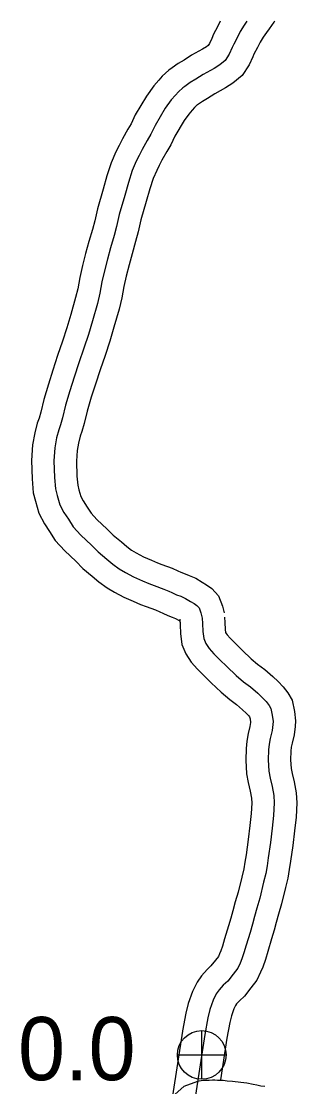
# Model space of a CAD drawing. Extents: x -83719 to 153526, y -11835 to 11446.
# Drawn here: x 13232.3 to 13293.6, y -3000.6 to -2763.2 of the extents above; entities that cross this region are included whole.
import ezdxf

# ---------------------------------------------------------------- set-up
doc = ezdxf.new("R2010")
doc.units = 0
for name, color, linetype in [('Level 11', 7, 'Continuous'), ('Level 25', 7, 'Continuous'), ('Level 26', 7, 'Continuous'), ('Level 59', 7, 'Continuous')]:
    doc.layers.add(name, color=color, linetype=linetype)

msp = doc.modelspace()

# ---------------------------------------------------------------- linework, layer by layer
at = {"layer": 'Level 11'}
for points in [[(13276.61, -2763.19), (13276.01, -2764.43), (13275.12, -2766.07), (13274.7, -2767.02), (13274.21, -2768.11), (13273.92, -2768.56), (13273.55, -2768.87), (13272.69, -2769.41), (13270.24, -2770.77), (13268.56, -2771.85), (13267.21, -2772.63), (13265.87, -2773.59), (13265.13, -2774.09), (13263.7, -2775.45), (13262.95, -2776.31), (13261.8, -2777.56), (13260.17, -2779.85), (13257.68, -2784.07), (13256.76, -2786.01), (13256.03, -2787.26), (13254.85, -2789.35), (13254.07, -2790.85), (13253.38, -2792.27), (13252.31, -2794.7), (13251.39, -2797.65), (13250.55, -2800.6), (13249.26, -2804.97), (13248.66, -2807.69), (13248.15, -2809.56), (13247.35, -2812.3), (13246.64, -2814.94), (13245.96, -2817.58), (13245.32, -2820.29), (13244.9, -2822.8), (13244.41, -2824.76), (13243.34, -2828.55), (13242.47, -2831.5), (13241.5, -2834.49), (13240.41, -2837.67), (13239.33, -2840.96), (13238.34, -2844.08), (13237.36, -2847.46), (13236.67, -2850.27), (13236.28, -2851.62), (13235.88, -2852.77), (13235.31, -2854.94), (13234.79, -2857.6), (13234.6, -2861.09), (13234.71, -2865.13), (13235, -2868.24), (13235.45, -2870.1), (13236.21, -2872.84), (13237.5, -2875.21), (13238.61, -2876.9), (13239.87, -2878.87), (13242, -2881.21), (13244.43, -2883.52), (13246.03, -2885.12), (13248.12, -2886.85), (13249.57, -2888.11), (13251.42, -2889.45), (13253.05, -2890.39), (13255.12, -2891.5), (13257.26, -2892.44), (13258.82, -2893.13), (13260.14, -2893.63), (13262.19, -2894.38), (13263.14, -2894.8), (13263.85, -2895.11), (13264.94, -2895.58), (13265.92, -2895.98), (13266.65, -2896.27), (13267.45, -2896.75), (13267.6, -2896.84), (13267.72, -2897.36)], [(13288.74, -2763.19), (13288.57, -2763.42), (13287.53, -2764.85), (13286.89, -2765.66), (13286.14, -2766.76), (13285.46, -2767.86), (13284.91, -2769), (13284.1, -2770.5), (13283.84, -2771.08), (13283.03, -2772.91), (13281.49, -2775.25), (13279.44, -2776.98), (13277.76, -2778.03), (13275.38, -2779.36), (13273.78, -2780.38), (13272.64, -2781.05), (13271.57, -2781.81), (13271.43, -2781.9), (13270.91, -2782.39), (13270.38, -2783), (13269.58, -2783.86), (13268.57, -2785.29), (13266.52, -2788.77), (13265.61, -2790.69), (13264.71, -2792.23), (13263.64, -2794.12), (13263, -2795.35), (13262.46, -2796.46), (13261.69, -2798.22), (13260.97, -2800.53), (13260.15, -2803.38), (13258.95, -2807.47), (13258.37, -2810.09), (13257.77, -2812.27), (13256.98, -2815), (13256.31, -2817.49), (13255.67, -2819.98), (13255.13, -2822.27), (13254.7, -2824.83), (13254.08, -2827.33), (13252.94, -2831.33), (13252.02, -2834.45), (13250.99, -2837.65), (13249.89, -2840.86), (13248.84, -2844.04), (13247.91, -2846.98), (13247.02, -2850.05), (13246.33, -2852.85), (13245.82, -2854.62), (13245.46, -2855.67), (13245.06, -2857.17), (13244.74, -2858.84), (13244.61, -2861.23), (13244.69, -2864.53), (13244.89, -2866.57), (13245.13, -2867.59), (13245.54, -2869.07), (13246.08, -2870.06), (13247, -2871.46), (13247.84, -2872.78), (13249.15, -2874.21), (13251.41, -2876.36), (13252.77, -2877.72), (13254.59, -2879.23), (13255.78, -2880.27), (13256.84, -2881.03), (13257.92, -2881.65), (13259.5, -2882.51), (13261.28, -2883.28), (13262.64, -2883.88), (13263.64, -2884.27), (13265.91, -2885.1), (13267.15, -2885.64), (13267.84, -2885.94), (13268.8, -2886.35), (13269.68, -2886.71), (13271.14, -2887.3), (13272.6, -2888.18), (13273.57, -2888.76), (13274.72, -2889.59), (13276.21, -2891.21), (13277.09, -2893.51), (13277.45, -2895.04)], [(13267.59, -2896.42), (13267.65, -2897.66), (13267.74, -2899.64), (13268.08, -2902.04), (13268.97, -2904.18), (13270.12, -2906.03), (13271.57, -2907.6), (13273.01, -2909.04), (13274.59, -2910.58), (13276.79, -2912.72), (13278.74, -2914.32), (13280.23, -2915.43), (13281.58, -2916.61), (13282.4, -2917.38), (13282.97, -2917.99), (13283.15, -2918.22), (13283.24, -2918.66), (13283.34, -2919.42), (13283.21, -2920.34), (13282.83, -2921.94), (13282.52, -2923.6), (13282.37, -2925.24), (13282.27, -2927.84), (13282.44, -2930.86), (13282.8, -2932.86), (13283.26, -2934.79), (13283.55, -2936.32), (13283.61, -2937.4), (13283.5, -2939.76), (13283.19, -2942.43), (13282.83, -2945.56), (13282.34, -2948.92), (13282.11, -2950.56), (13281.83, -2952.09), (13281.41, -2953.91), (13280.58, -2957.26), (13279.94, -2959.44), (13279.4, -2961.4), (13278.97, -2963.04), (13278.44, -2964.79), (13277.57, -2967.69), (13277.12, -2969.28), (13276.74, -2970.37), (13276.46, -2971.03), (13276.2, -2971.59), (13275.53, -2972.44), (13274.54, -2973.7), (13273.69, -2974.52), (13272.42, -2975.95), (13271.44, -2977.33), (13270.4, -2979.37), (13269.49, -2982.05), (13268.95, -2984.24), (13268.24, -2988.19), (13268.23, -2988.26)], [(13277.58, -2895.98), (13277.64, -2897.2), (13277.71, -2898.7), (13277.8, -2899.38), (13277.89, -2899.59), (13278.12, -2899.95), (13278.78, -2900.67), (13280.04, -2901.93), (13281.57, -2903.42), (13283.46, -2905.26), (13284.89, -2906.43), (13286.5, -2907.63), (13288.32, -2909.22), (13289.49, -2910.33), (13290.63, -2911.54), (13291.63, -2912.86), (13292.58, -2914.48), (13293.1, -2916.98), (13293.38, -2919.09), (13293.3, -2920.37), (13293.06, -2922.17), (13292.61, -2924.04), (13292.43, -2924.98), (13292.35, -2925.88), (13292.28, -2927.75), (13292.39, -2929.68), (13292.6, -2930.82), (13293.04, -2932.7), (13293.5, -2935.12), (13293.62, -2937.38), (13293.47, -2940.57), (13293.12, -2943.57), (13292.75, -2946.85), (13292.24, -2950.35), (13291.98, -2952.18), (13291.62, -2954.12), (13291.14, -2956.23), (13290.23, -2959.88), (13289.56, -2962.17), (13289.06, -2964), (13288.59, -2965.76), (13288.02, -2967.67), (13287.17, -2970.5), (13286.65, -2972.31), (13286.07, -2973.95), (13285.6, -2975.08), (13284.77, -2976.86), (13283.41, -2978.59), (13281.97, -2980.44), (13280.88, -2981.48), (13280.26, -2982.17), (13280.02, -2982.51), (13279.64, -2983.27), (13279.1, -2984.85), (13278.74, -2986.32), (13278.11, -2989.84)], [(13268.23, -2988.25), (13265.99, -3002.68)], [(13278.11, -2989.79), (13276.67, -2999.08)], [(13268.51, -3000.54), (13265.94, -3002.86)], [(13286.53, -3000.61), (13285.64, -3000.49), (13284.73, -3000.31), (13283.96, -3000.15), (13282.56, -2999.82), (13281.16, -2999.68), (13279.34, -2999.49), (13278.14, -2999.36), (13277.26, -2999.22), (13276, -2999.21), (13275.37, -2999.2), (13274.85, -2999.19), (13274.15, -2999.22), (13273.71, -2999.22), (13273.28, -2999.25), (13272.72, -2999.24), (13271.58, -2999.48), (13268.51, -3000.54)]]:
    msp.add_lwpolyline(points, dxfattribs=at)
at = {"layer": 'Level 26'}
for p, q in [((13272.49, -2998.95), (13272.49, -2988.12)), ((13267.07, -2993.54), (13277.9, -2993.54))]:
    msp.add_line(p, q, dxfattribs=at)
msp.add_circle((13272.49, -2993.54), 5.42, dxfattribs=at)
at = {"layer": 'Level 59'}
for points in [[(13282.52, -2763.19), (13281.95, -2764.03), (13281.07, -2765.46), (13280.46, -2766.72), (13279.61, -2768.28), (13279.27, -2769.05), (13278.62, -2770.51), (13277.71, -2771.9), (13276.5, -2772.93), (13275.22, -2773.72), (13272.81, -2775.06), (13271.17, -2776.12), (13269.93, -2776.84), (13268.72, -2777.7), (13268.28, -2778), (13267.31, -2778.92), (13266.67, -2779.65), (13265.69, -2780.71), (13264.37, -2782.57), (13262.1, -2786.42), (13261.18, -2788.35), (13260.37, -2789.74), (13259.25, -2791.74), (13258.53, -2793.1), (13257.92, -2794.36), (13257, -2796.46), (13256.18, -2799.09), (13255.35, -2801.99), (13254.11, -2806.22), (13253.51, -2808.89), (13252.96, -2810.92), (13252.17, -2813.65), (13251.48, -2816.21), (13250.82, -2818.78), (13250.23, -2821.28), (13249.8, -2823.81), (13249.25, -2826.05), (13248.14, -2829.94), (13247.25, -2832.97), (13246.25, -2836.07), (13245.15, -2839.27), (13244.09, -2842.5), (13243.12, -2845.53), (13242.19, -2848.76), (13241.5, -2851.56), (13241.05, -2853.12), (13240.67, -2854.22), (13240.19, -2856.05), (13239.77, -2858.22), (13239.6, -2861.16), (13239.7, -2864.83), (13239.94, -2867.41), (13240.29, -2868.85), (13240.87, -2870.96), (13241.79, -2872.63), (13242.81, -2874.18), (13243.86, -2875.83), (13245.57, -2877.71), (13247.92, -2879.94), (13249.4, -2881.42), (13251.35, -2883.04), (13252.67, -2884.19), (13254.13, -2885.24), (13255.49, -2886.02), (13257.31, -2887.01), (13259.27, -2887.86), (13260.73, -2888.51), (13261.89, -2888.95), (13264.05, -2889.74), (13265.15, -2890.22), (13265.84, -2890.52), (13266.87, -2890.97), (13267.8, -2891.34), (13268.9, -2891.79), (13270.02, -2892.47), (13270.82, -2892.94), (13271.38, -2893.35), (13271.88, -2893.89), (13272.3, -2894.99), (13272.59, -2896.2)], [(13272.59, -2896.2), (13272.64, -2897.43), (13272.72, -2899.17), (13272.94, -2900.71), (13273.43, -2901.88), (13274.12, -2902.99), (13275.17, -2904.14), (13276.53, -2905.49), (13278.08, -2907), (13280.13, -2908.99), (13281.81, -2910.38), (13283.37, -2911.53), (13284.95, -2912.91), (13285.94, -2913.86), (13286.8, -2914.77), (13287.46, -2915.64), (13287.85, -2916.31), (13288.17, -2917.82), (13288.36, -2919.25), (13288.32, -2919.89), (13288.14, -2921.26), (13287.72, -2922.99), (13287.47, -2924.29), (13287.36, -2925.56), (13287.27, -2927.79), (13287.42, -2930.27), (13287.7, -2931.84), (13288.15, -2933.75), (13288.53, -2935.72), (13288.61, -2937.39), (13288.48, -2940.16), (13288.16, -2943), (13287.79, -2946.2), (13287.29, -2949.64), (13287.04, -2951.37), (13286.72, -2953.11), (13286.27, -2955.07), (13285.4, -2958.57), (13284.75, -2960.8), (13284.23, -2962.7), (13283.78, -2964.4), (13283.23, -2966.23), (13282.37, -2969.1), (13281.89, -2970.8), (13281.41, -2972.16), (13281.03, -2973.06), (13280.49, -2974.22), (13279.47, -2975.52), (13278.26, -2977.07), (13277.28, -2978), (13276.34, -2979.06), (13275.73, -2979.92), (13275.02, -2981.32), (13274.3, -2983.45), (13273.84, -2985.28), (13273.17, -2989.02), (13273.17, -2989.02)], [(13273.17, -2989.02), (13271.08, -3002.52)]]:
    msp.add_lwpolyline(points, dxfattribs=at)

# ---------------------------------------------------------------- texts
at = {"layer": 'Level 25'}
msp.add_text('0.0', height=14.08, dxfattribs=at).set_placement((13231.59, -2999.17))

doc.saveas('drawing.dxf')
